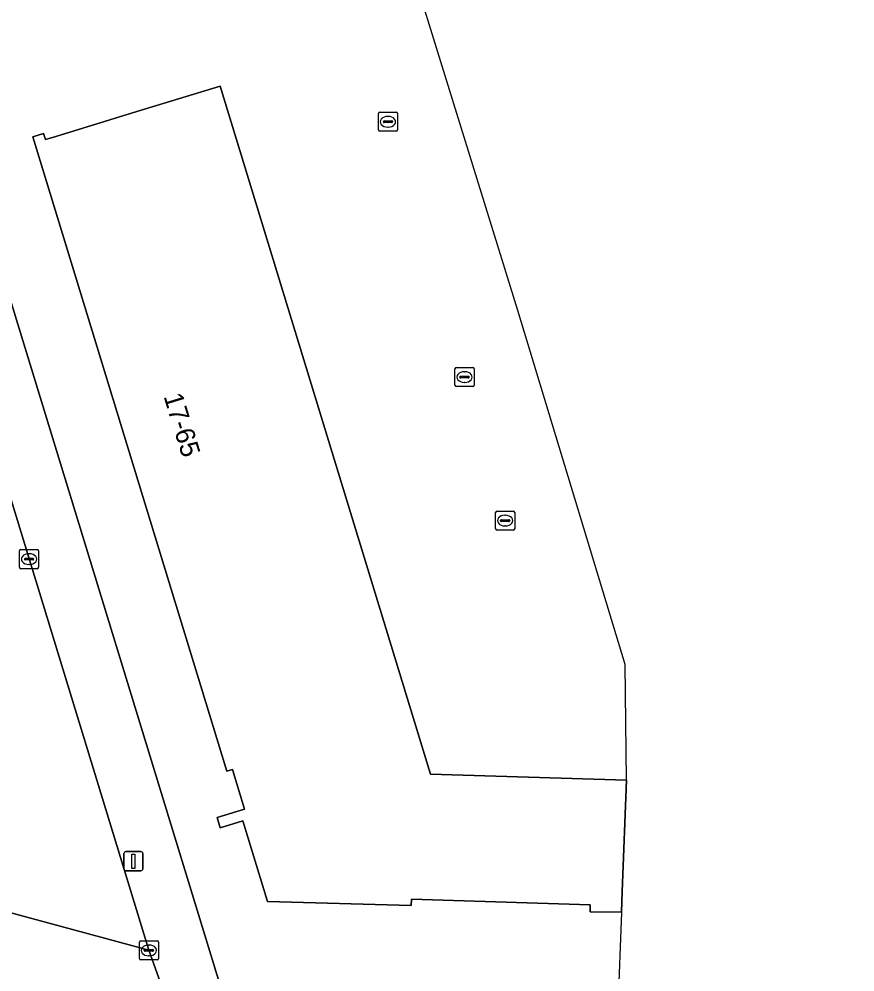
# Model space of a CAD drawing. Extents: x 161248 to 161848, y 384871 to 385383.
# Drawn here: x 161539.61 to 161583.36, y 384898.07 to 384947.93 of the extents above; entities that cross this region are included whole.
import ezdxf

# ---------------------------------------------------------------- set-up
doc = ezdxf.new("R2010")
doc.units = 0
for name, color, linetype in [('IMGEO_Erf', 7, 'Continuous'), ('IMGEO_Kolk', 7, 'Continuous'), ('IMGEO_Lichtmast', 7, 'Continuous'), ('IMGEO_Muur', 7, 'Continuous'), ('IMGEO_Pand', 7, 'Continuous'), ('IMGEO_Pand_nummerreeks', 7, 'Continuous'), ('IMGEO_Rijbaan_lokaal_open', 7, 'Continuous'), ('IMGEO_Voetpad_open', 7, 'Continuous')]:
    doc.layers.add(name, color=color, linetype=linetype)

msp = doc.modelspace()

# ---------------------------------------------------------------- linework, layer by layer
at = {"layer": 'IMGEO_Erf'}
msp.add_lwpolyline([(161523.736, 384981.966), (161535.25, 384944.673), (161535.602, 384944.78), (161536.001, 384943.48), (161550.245, 384897.029), (161570.948, 384896.173), (161570.922, 384895.493), (161619.286, 384893.348), (161619.283, 384893.099), (161625.723, 384892.82)], dxfattribs=at)
msp.add_lwpolyline([(161561.14, 384908.424), (161571.394, 384908.101), (161571.177, 384902.285), (161571.136, 384901.196), (161569.501, 384901.222), (161569.507, 384901.592), (161560.14, 384901.877), (161560.132, 384901.557), (161552.614, 384901.752), (161551.324, 384905.972), (161550.139, 384905.609), (161549.971, 384906.16), (161551.404, 384906.599), (161550.773, 384908.662), (161550.476, 384908.571), (161540.325, 384941.77), (161540.896, 384941.945), (161540.996, 384941.619), (161541.525, 384941.781), (161545.778, 384943.081), (161550.136, 384944.414)], close=True, dxfattribs=at)
at = {"layer": 'IMGEO_Kolk'}
for p, q in [((161558.417, 384942.127), (161558.417, 384942.979)), ((161558.492, 384943.053), (161559.344, 384943.053)), ((161558.905, 384942.833), (161558.93, 384942.833)), ((161559.418, 384942.979), (161559.418, 384942.127)), ((161558.676, 384942.547), (161558.676, 384942.559)), ((161559.114, 384942.51), (161558.716, 384942.51)), ((161558.719, 384942.596), (161559.117, 384942.596)), ((161558.928, 384942.273), (161558.903, 384942.273)), ((161559.16, 384942.559), (161559.16, 384942.547)), ((161559.344, 384942.053), (161558.492, 384942.053)), ((161562.424, 384928.771), (161562.424, 384929.623)), ((161562.499, 384929.697), (161563.351, 384929.697)), ((161562.912, 384929.477), (161562.937, 384929.477)), ((161563.425, 384929.623), (161563.425, 384928.771)), ((161562.683, 384929.191), (161562.683, 384929.203)), ((161563.121, 384929.154), (161562.723, 384929.154)), ((161562.726, 384929.24), (161563.124, 384929.24)), ((161562.935, 384928.917), (161562.91, 384928.917)), ((161563.167, 384929.203), (161563.167, 384929.191)), ((161563.351, 384928.697), (161562.499, 384928.697)), ((161564.549, 384921.26), (161564.549, 384922.112)), ((161564.624, 384922.186), (161565.476, 384922.186)), ((161565.037, 384921.966), (161565.062, 384921.966)), ((161565.55, 384922.112), (161565.55, 384921.26)), ((161564.808, 384921.68), (161564.808, 384921.692)), ((161565.246, 384921.643), (161564.848, 384921.643)), ((161564.851, 384921.729), (161565.249, 384921.729)), ((161565.06, 384921.406), (161565.035, 384921.406)), ((161565.292, 384921.692), (161565.292, 384921.68)), ((161565.476, 384921.186), (161564.624, 384921.186)), ((161539.631, 384919.245), (161539.631, 384920.097)), ((161539.706, 384920.171), (161540.558, 384920.171)), ((161540.119, 384919.951), (161540.144, 384919.951)), ((161540.632, 384920.097), (161540.632, 384919.245)), ((161539.89, 384919.665), (161539.89, 384919.677)), ((161540.328, 384919.628), (161539.93, 384919.628)), ((161539.933, 384919.714), (161540.331, 384919.714)), ((161540.142, 384919.391), (161540.117, 384919.391)), ((161540.374, 384919.677), (161540.374, 384919.665)), ((161540.558, 384919.171), (161539.706, 384919.171)), ((161545.904, 384898.776), (161545.904, 384899.628)), ((161545.979, 384899.702), (161546.831, 384899.702)), ((161546.392, 384899.482), (161546.417, 384899.482)), ((161546.905, 384899.628), (161546.905, 384898.776)), ((161546.163, 384899.196), (161546.163, 384899.208)), ((161546.601, 384899.159), (161546.203, 384899.159)), ((161546.206, 384899.245), (161546.604, 384899.245)), ((161546.415, 384898.922), (161546.39, 384898.922)), ((161546.647, 384899.208), (161546.647, 384899.196)), ((161546.831, 384898.702), (161545.979, 384898.702))]:
    msp.add_line(p, q, dxfattribs=at)
for points in [[(161558.417, 384942.127), (161558.417, 384942.979)], [(161558.492, 384943.053), (161559.344, 384943.053)], [(161559.418, 384942.979), (161559.418, 384942.127)], [(161559.344, 384942.053), (161558.492, 384942.053)], [(161562.424, 384928.771), (161562.424, 384929.623)], [(161562.499, 384929.697), (161563.351, 384929.697)], [(161563.425, 384929.623), (161563.425, 384928.771)], [(161563.351, 384928.697), (161562.499, 384928.697)], [(161564.549, 384921.26), (161564.549, 384922.112)], [(161564.624, 384922.186), (161565.476, 384922.186)], [(161565.55, 384922.112), (161565.55, 384921.26)], [(161565.476, 384921.186), (161564.624, 384921.186)], [(161539.631, 384919.245), (161539.631, 384920.097)], [(161539.706, 384920.171), (161540.558, 384920.171)], [(161540.632, 384920.097), (161540.632, 384919.245)], [(161540.558, 384919.171), (161539.706, 384919.171)], [(161545.904, 384898.776), (161545.904, 384899.628)], [(161545.979, 384899.702), (161546.831, 384899.702)], [(161546.905, 384899.628), (161546.905, 384898.776)], [(161546.831, 384898.702), (161545.979, 384898.702)]]:
    msp.add_lwpolyline(points, dxfattribs=at)
for centre, radius, start, end in [((161558.494, 384942.977), 0.0765, 91.552, 178.448), ((161558.494, 384942.977), 0.0765, 91.552, 178.448), ((161559.342, 384942.977), 0.0765, 1.552, 88.448), ((161559.342, 384942.977), 0.0765, 1.552, 88.448), ((161558.716, 384942.556), 0.0403, 85.8775, 175.7526), ((161558.713, 384942.546), 0.0366, 178.938, 274.7102), ((161559.117, 384942.553), 0.043, 264.8664, 352.4533), ((161559.121, 384942.558), 0.0386, 1.7309, 96.639), ((161558.494, 384942.129), 0.0765, 181.552, 268.448), ((161558.494, 384942.129), 0.0765, 181.552, 268.448), ((161559.342, 384942.129), 0.0765, 271.552, 358.448), ((161559.342, 384942.129), 0.0765, 271.552, 358.448), ((161562.501, 384929.621), 0.0765, 91.552, 178.448), ((161562.501, 384929.621), 0.0765, 91.552, 178.448), ((161563.349, 384929.621), 0.0765, 1.552, 88.448), ((161563.349, 384929.621), 0.0765, 1.552, 88.448), ((161562.723, 384929.2), 0.0403, 85.8775, 175.7526), ((161562.72, 384929.19), 0.0366, 178.938, 274.7102), ((161563.124, 384929.197), 0.043, 264.8664, 352.4533), ((161563.128, 384929.202), 0.0386, 1.7309, 96.639), ((161562.501, 384928.773), 0.0765, 181.552, 268.448), ((161562.501, 384928.773), 0.0765, 181.552, 268.448), ((161563.349, 384928.773), 0.0765, 271.552, 358.448), ((161563.349, 384928.773), 0.0765, 271.552, 358.448), ((161564.626, 384922.11), 0.0765, 91.552, 178.448), ((161564.626, 384922.11), 0.0765, 91.552, 178.448), ((161565.474, 384922.11), 0.0765, 1.552, 88.448), ((161565.474, 384922.11), 0.0765, 1.552, 88.448), ((161564.848, 384921.689), 0.0403, 85.8775, 175.7526), ((161564.845, 384921.679), 0.0366, 178.938, 274.7102), ((161565.249, 384921.686), 0.043, 264.8664, 352.4533), ((161565.253, 384921.691), 0.0386, 1.7309, 96.639), ((161564.626, 384921.262), 0.0765, 181.552, 268.448), ((161564.626, 384921.262), 0.0765, 181.552, 268.448), ((161565.474, 384921.262), 0.0765, 271.552, 358.448), ((161565.474, 384921.262), 0.0765, 271.552, 358.448), ((161539.708, 384920.095), 0.0765, 91.552, 178.448), ((161539.708, 384920.095), 0.0765, 91.552, 178.448), ((161540.556, 384920.095), 0.0765, 1.552, 88.448), ((161540.556, 384920.095), 0.0765, 1.552, 88.448), ((161539.93, 384919.674), 0.0403, 85.8775, 175.7526), ((161539.927, 384919.664), 0.0366, 178.938, 274.7102), ((161540.331, 384919.671), 0.043, 264.8664, 352.4533), ((161540.335, 384919.676), 0.0386, 1.7309, 96.639), ((161539.708, 384919.247), 0.0765, 181.552, 268.448), ((161539.708, 384919.247), 0.0765, 181.552, 268.448), ((161540.556, 384919.247), 0.0765, 271.552, 358.448), ((161540.556, 384919.247), 0.0765, 271.552, 358.448), ((161545.981, 384899.626), 0.0765, 91.552, 178.448), ((161545.981, 384899.626), 0.0765, 91.552, 178.448), ((161546.829, 384899.626), 0.0765, 1.552, 88.448), ((161546.829, 384899.626), 0.0765, 1.552, 88.448), ((161546.203, 384899.205), 0.0403, 85.8775, 175.7526), ((161546.2, 384899.195), 0.0366, 178.938, 274.7102), ((161546.604, 384899.202), 0.043, 264.8664, 352.4533), ((161546.608, 384899.207), 0.0386, 1.7309, 96.639), ((161545.981, 384898.778), 0.0765, 181.552, 268.448), ((161545.981, 384898.778), 0.0765, 181.552, 268.448), ((161546.829, 384898.778), 0.0765, 271.552, 358.448), ((161546.829, 384898.778), 0.0765, 271.552, 358.448)]:
    msp.add_arc(centre, radius, start, end, dxfattribs=at)
for centre, major_axis, ratio, start_param, end_param in [((161558.904, 384942.553), (-0.387, 0.002), 0.722429, 4.712389, 7.853982), ((161558.929, 384942.553), (-0.39, 0.002), 0.717154, 1.570796, 4.712389), ((161562.911, 384929.197), (-0.387, 0.002), 0.722429, 4.712389, 7.853982), ((161562.936, 384929.197), (-0.39, 0.002), 0.717154, 1.570796, 4.712389), ((161565.036, 384921.686), (-0.387, 0.002), 0.722429, 4.712389, 7.853982), ((161565.061, 384921.686), (-0.39, 0.002), 0.717154, 1.570796, 4.712389), ((161540.118, 384919.671), (-0.387, 0.002), 0.722429, 4.712389, 7.853982), ((161540.143, 384919.671), (-0.39, 0.002), 0.717154, 1.570796, 4.712389), ((161546.391, 384899.202), (-0.387, 0.002), 0.722429, 4.712389, 7.853982), ((161546.416, 384899.202), (-0.39, 0.002), 0.717154, 1.570796, 4.712389)]:
    msp.add_ellipse(centre, major_axis=major_axis, ratio=ratio, start_param=start_param, end_param=end_param, dxfattribs=at)
at = {"layer": 'IMGEO_Lichtmast'}
for p, q in [((161545.096, 384903.467), (161545.096, 384904.267)), ((161545.096, 384904.267), (161545.096, 384903.467)), ((161545.196, 384904.367), (161545.986, 384904.367)), ((161545.986, 384904.367), (161545.196, 384904.367)), ((161546.086, 384904.267), (161546.086, 384903.467)), ((161546.086, 384903.467), (161546.086, 384904.267)), ((161545.986, 384903.367), (161545.196, 384903.367)), ((161545.196, 384903.367), (161545.986, 384903.367))]:
    msp.add_line(p, q, dxfattribs=at)
msp.add_lwpolyline([(161545.516, 384904.242), (161545.666, 384904.242), (161545.666, 384903.492), (161545.516, 384903.492), (161545.516, 384904.242)], dxfattribs=at)
for centre, start, end in [((161545.196, 384904.267), 90, 180), ((161545.196, 384904.267), 90, 180), ((161545.986, 384904.267), 0, 90), ((161545.986, 384904.267), 360, 90), ((161545.196, 384903.467), 180, 270), ((161545.196, 384903.467), 180, 270), ((161545.986, 384903.467), 270, 0), ((161545.986, 384903.467), 270, 0)]:
    msp.add_arc(centre, 0.1, start, end, dxfattribs=at)
at = {"layer": 'IMGEO_Muur'}
for points in [[(161571.394, 384908.101), (161571.334, 384914.167), (161565.708, 384932.672), (161560.012, 384951.103)], [(161571.136, 384901.196), (161570.948, 384896.173)]]:
    msp.add_lwpolyline(points, dxfattribs=at)
at = {"layer": 'IMGEO_Pand'}
msp.add_lwpolyline([(161571.394, 384908.101), (161561.14, 384908.424), (161550.136, 384944.414), (161545.778, 384943.081), (161541.525, 384941.781), (161540.996, 384941.619), (161540.896, 384941.945), (161540.325, 384941.77), (161550.476, 384908.571), (161550.773, 384908.662), (161551.404, 384906.599), (161549.971, 384906.16), (161550.139, 384905.609), (161551.324, 384905.972), (161552.614, 384901.752), (161560.132, 384901.557), (161560.14, 384901.877), (161569.507, 384901.592), (161569.501, 384901.222), (161571.136, 384901.196), (161571.177, 384902.285)], close=True, dxfattribs=at)
at = {"layer": 'IMGEO_Rijbaan_lokaal_open'}
for points in [[(161537.17, 384905.946), (161538.577, 384901.328), (161546.403, 384899.206), (161538.217, 384925.917), (161535.263, 384935.548), (161534.259, 384938.895), (161531.609, 384947.582), (161526.629, 384963.906), (161526.271, 384965.078), (161522.626, 384976.815), (161521.248, 384981.738)], [(161547.474, 384896.204), (161547.164, 384897.072), (161546.403, 384899.206), (161538.577, 384901.328)]]:
    msp.add_lwpolyline(points, dxfattribs=at)
at = {"layer": 'IMGEO_Voetpad_open'}
msp.add_lwpolyline([(161521.248, 384981.738), (161522.626, 384976.815), (161526.271, 384965.078), (161526.629, 384963.906), (161531.609, 384947.582), (161532.021, 384947.708), (161534.687, 384939.008), (161534.259, 384938.895), (161535.263, 384935.548), (161538.217, 384925.917), (161546.403, 384899.206), (161547.164, 384897.072), (161547.474, 384896.204), (161550.245, 384897.029), (161536.001, 384943.48)], dxfattribs=at)

# ---------------------------------------------------------------- texts
at = {"layer": 'IMGEO_Pand_nummerreeks'}
msp.add_text('17-65', height=1, rotation=287.0626, dxfattribs=at).set_placement((161547.165, 384928.193))

doc.saveas('drawing.dxf')
